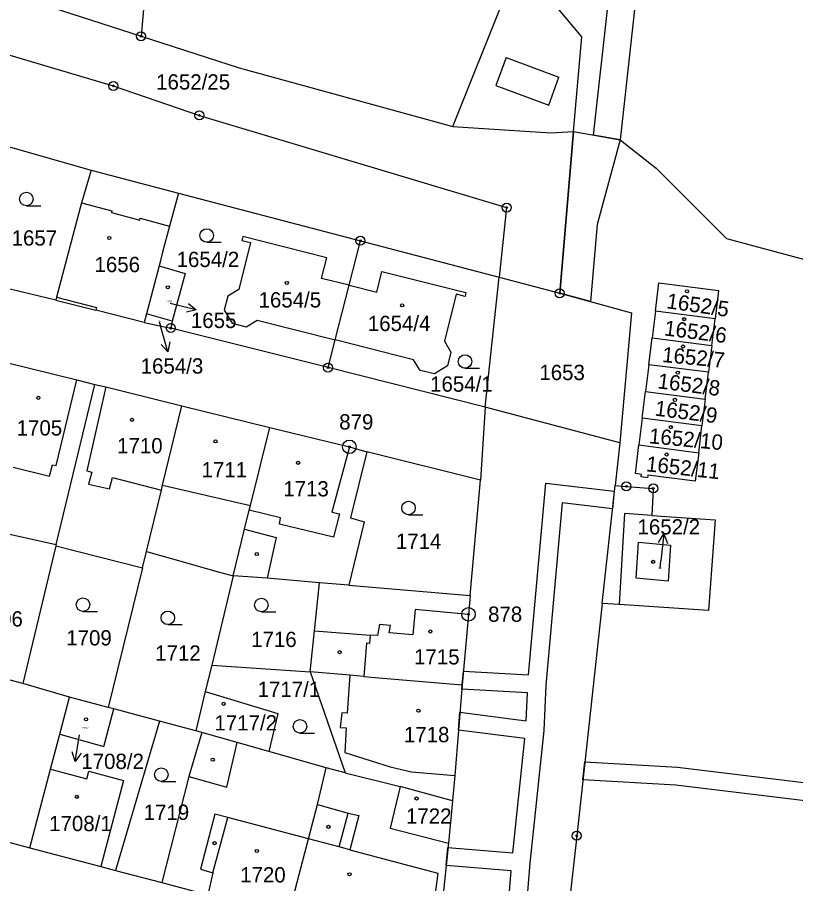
# Model space of a CAD drawing. Extents: x -755819 to -753140, y -1169796 to -1166000.
# Drawn here: x -754695.8 to -754609.3, y -1167959.8 to -1167863.5 of the extents above; entities that cross this region are included whole.
import ezdxf

# ---------------------------------------------------------------- set-up
doc = ezdxf.new("R2010")
doc.units = 0
for name, color, linetype in [('Vrstva 1', 7, 'Continuous'), ('Vrstva 16', 7, 'Continuous'), ('Vrstva 17', 7, 'Continuous'), ('Vrstva 18', 7, 'Continuous'), ('Vrstva 19', 7, 'Continuous'), ('Vrstva 24', 7, 'Continuous'), ('Vrstva 25', 7, 'Continuous'), ('Vrstva 27', 7, 'Continuous'), ('Vrstva 4', 7, 'Continuous')]:
    doc.layers.add(name, color=color, linetype=linetype)

msp = doc.modelspace()

# ---------------------------------------------------------------- linework, layer by layer
at = {"layer": 'Vrstva 1'}
for p, q in [((-754677.02, -1167810.46), (-754682.04, -1167865.57)), ((-754647.41, -1167875.62), (-754637.23, -1167850.15)), ((-754717.97, -1167853.93), (-754682.04, -1167865.57)), ((-754705.24, -1167865.1), (-754685.12, -1167871.1)), ((-754682.04, -1167865.57), (-754671.15, -1167869.1)), ((-754671.15, -1167869.1), (-754647.41, -1167875.62)), ((-754685.12, -1167871.1), (-754675.56, -1167874.37)), ((-754675.56, -1167874.37), (-754641.42, -1167884.62)), ((-754647.41, -1167875.62), (-754636.52, -1167876.32)), ((-754636.52, -1167876.32), (-754633.98, -1167876.17)), ((-754633.98, -1167876.17), (-754635.53, -1167894.15)), ((-754633.98, -1167876.17), (-754628.82, -1167877.08)), ((-754697.31, -1167877.67), (-754687.59, -1167880.47)), ((-754628.82, -1167877.08), (-754624.81, -1167880.24)), ((-754687.59, -1167880.47), (-754688.65, -1167884.08)), ((-754687.59, -1167880.47), (-754677.89, -1167883.01)), ((-754624.81, -1167880.24), (-754617.01, -1167888.04)), ((-754677.89, -1167883.01), (-754678.88, -1167886.68)), ((-754677.89, -1167883.01), (-754657.66, -1167888.31)), ((-754688.65, -1167884.08), (-754691.44, -1167894.59)), ((-754641.42, -1167884.62), (-754642.25, -1167892.34)), ((-754678.88, -1167886.68), (-754679.66, -1167889.57)), ((-754670.74, -1167887.85), (-754670.85, -1167888.27)), ((-754670.85, -1167888.27), (-754669.89, -1167888.51)), ((-754661.41, -1167890.19), (-754670.74, -1167887.85)), ((-754658.93, -1167893.26), (-754657.66, -1167888.31)), ((-754657.66, -1167888.31), (-754642.25, -1167892.34)), ((-754617.01, -1167888.04), (-754592.97, -1167894.58)), ((-754669.89, -1167888.51), (-754671.19, -1167893.72)), ((-754679.66, -1167889.57), (-754680.03, -1167891.08)), ((-754661.99, -1167892.5), (-754661.41, -1167890.19)), ((-754680.03, -1167891.08), (-754681.44, -1167896.45)), ((-754680.03, -1167891.08), (-754677.15, -1167891.94)), ((-754677.15, -1167891.94), (-754678.58, -1167897.26)), ((-754655.86, -1167894.03), (-754655.28, -1167891.72)), ((-754655.28, -1167891.72), (-754645.94, -1167894.06)), ((-754691.52, -1167894.93), (-754701.2, -1167892.57)), ((-754658.93, -1167893.26), (-754661.99, -1167892.5)), ((-754643.8, -1167906.8), (-754642.25, -1167892.34)), ((-754642.25, -1167892.34), (-754635.53, -1167894.15)), ((-754624.89, -1167896.13), (-754624.5, -1167892.99)), ((-754624.5, -1167892.99), (-754617.88, -1167893.85)), ((-754671.19, -1167893.72), (-754672.41, -1167894.46)), ((-754660.47, -1167899.33), (-754658.93, -1167893.26)), ((-754658.93, -1167893.26), (-754655.86, -1167894.03)), ((-754645.94, -1167894.06), (-754646.03, -1167894.5)), ((-754617.88, -1167893.85), (-754618.26, -1167896.97)), ((-754691.44, -1167894.59), (-754691.52, -1167894.93)), ((-754691.52, -1167894.93), (-754687.07, -1167896.02)), ((-754672.41, -1167894.46), (-754672.79, -1167896.02)), ((-754647.04, -1167894.24), (-754648.34, -1167899.47)), ((-754646.03, -1167894.5), (-754647.04, -1167894.24)), ((-754635.53, -1167894.15), (-754627.54, -1167896.31)), ((-754681.68, -1167897.39), (-754687.07, -1167896.02)), ((-754672.79, -1167896.02), (-754671.92, -1167897.47)), ((-754681.44, -1167896.45), (-754681.68, -1167897.39)), ((-754678.58, -1167897.26), (-754681.44, -1167896.45)), ((-754627.54, -1167896.31), (-754628.86, -1167910.77)), ((-754624.89, -1167896.13), (-754625.26, -1167899.11)), ((-754618.26, -1167896.97), (-754624.89, -1167896.13)), ((-754618.63, -1167899.95), (-754618.26, -1167896.97)), ((-754681.68, -1167897.39), (-754678.73, -1167898.02)), ((-754678.58, -1167897.26), (-754678.73, -1167898.02)), ((-754671.92, -1167897.47), (-754670.35, -1167897.88)), ((-754670.35, -1167897.88), (-754669.14, -1167897.13)), ((-754669.14, -1167897.13), (-754660.47, -1167899.33)), ((-754661.26, -1167902.41), (-754678.73, -1167898.02)), ((-754661.26, -1167902.41), (-754660.47, -1167899.33)), ((-754651.78, -1167901.53), (-754660.47, -1167899.33)), ((-754648.34, -1167899.47), (-754647.62, -1167900.68)), ((-754625.62, -1167902.09), (-754625.26, -1167899.11)), ((-754625.26, -1167899.11), (-754618.63, -1167899.95)), ((-754647.62, -1167900.68), (-754647.99, -1167902.22)), ((-754618.63, -1167899.95), (-754618.99, -1167902.93)), ((-754651.04, -1167902.72), (-754651.78, -1167901.53)), ((-754696.84, -1167901.89), (-754689.17, -1167903.77)), ((-754643.8, -1167906.8), (-754661.26, -1167902.41)), ((-754649.45, -1167903.09), (-754651.04, -1167902.72)), ((-754647.99, -1167902.22), (-754649.45, -1167903.09)), ((-754625.62, -1167902.09), (-754625.99, -1167905.05)), ((-754618.99, -1167902.93), (-754625.62, -1167902.09)), ((-754619.35, -1167905.91), (-754618.99, -1167902.93)), ((-754691.45, -1167922.09), (-754687.16, -1167904.3)), ((-754689.17, -1167903.77), (-754687.16, -1167904.3)), ((-754687.16, -1167904.3), (-754685.94, -1167904.53)), ((-754685.94, -1167904.53), (-754677.5, -1167906.67)), ((-754626.36, -1167908.03), (-754625.99, -1167905.05)), ((-754625.99, -1167905.05), (-754619.35, -1167905.91)), ((-754619.35, -1167905.91), (-754619.72, -1167908.89)), ((-754679.65, -1167915.48), (-754677.5, -1167906.67)), ((-754677.5, -1167906.67), (-754667.74, -1167909.07)), ((-754643.8, -1167906.8), (-754644.33, -1167914.91)), ((-754628.86, -1167910.77), (-754643.8, -1167906.8)), ((-754626.36, -1167908.03), (-754626.73, -1167911.01)), ((-754619.72, -1167908.89), (-754626.36, -1167908.03)), ((-754669.89, -1167917.74), (-754667.74, -1167909.07)), ((-754667.74, -1167909.07), (-754658.89, -1167911.22)), ((-754620.08, -1167911.87), (-754619.72, -1167908.89)), ((-754658.89, -1167911.22), (-754656.96, -1167911.76)), ((-754628.86, -1167910.77), (-754629.37, -1167915.51)), ((-754627.12, -1167914.19), (-754626.73, -1167911.01)), ((-754626.73, -1167911.01), (-754620.08, -1167911.87)), ((-754656.96, -1167911.76), (-754658.78, -1167919.12)), ((-754644.33, -1167914.91), (-754656.96, -1167911.76)), ((-754620.08, -1167911.87), (-754620.47, -1167915.04)), ((-754626.45, -1167914.28), (-754627.12, -1167914.19)), ((-754626.46, -1167914.57), (-754626.45, -1167914.28)), ((-754645.48, -1167927.74), (-754644.33, -1167914.91)), ((-754625.79, -1167914.65), (-754626.46, -1167914.57)), ((-754625.75, -1167914.36), (-754625.79, -1167914.65)), ((-754620.47, -1167915.04), (-754625.75, -1167914.36)), ((-754681.45, -1167922.84), (-754679.78, -1167916.02)), ((-754679.78, -1167916.02), (-754679.65, -1167915.48)), ((-754630.81, -1167928.63), (-754629.37, -1167915.51)), ((-754629.37, -1167915.51), (-754628.12, -1167915.61)), ((-754628.12, -1167915.61), (-754625.13, -1167915.84)), ((-754625.13, -1167915.84), (-754625.3, -1167918.84)), ((-754670.02, -1167918.27), (-754669.89, -1167917.74)), ((-754670.54, -1167920.36), (-754670.02, -1167918.27)), ((-754658.78, -1167919.12), (-754657.25, -1167919.56)), ((-754625.3, -1167918.84), (-754618.24, -1167919.32)), ((-754701.28, -1167919.91), (-754691.45, -1167922.09)), ((-754657.25, -1167919.56), (-754658.94, -1167926.61)), ((-754618.24, -1167919.32), (-754619.01, -1167929.42)), ((-754671.82, -1167925.54), (-754670.54, -1167920.36)), ((-754691.49, -1167922.23), (-754695.18, -1167937.52)), ((-754691.45, -1167922.09), (-754691.49, -1167922.23)), ((-754691.49, -1167922.23), (-754681.89, -1167924.67)), ((-754681.89, -1167924.67), (-754681.45, -1167922.84)), ((-754681.45, -1167922.84), (-754678.82, -1167923.59)), ((-754678.82, -1167923.59), (-754673.47, -1167925.11)), ((-754681.89, -1167924.67), (-754685.68, -1167940.19)), ((-754671.82, -1167925.54), (-754674.19, -1167935.47)), ((-754673.47, -1167925.11), (-754671.82, -1167925.54)), ((-754668.01, -1167925.8), (-754671.82, -1167925.54)), ((-754662.23, -1167926.34), (-754668.01, -1167925.8)), ((-754662.77, -1167931.67), (-754662.23, -1167926.34)), ((-754658.94, -1167926.61), (-754662.23, -1167926.34)), ((-754658.94, -1167926.61), (-754645.48, -1167927.74)), ((-754645.48, -1167927.74), (-754645.66, -1167929.84)), ((-754630.81, -1167928.63), (-754633.64, -1167954.45)), ((-754628.93, -1167928.75), (-754630.81, -1167928.63)), ((-754619.01, -1167929.42), (-754628.93, -1167928.75)), ((-754645.66, -1167929.84), (-754646.36, -1167937.69)), ((-754663.24, -1167936.23), (-754662.77, -1167931.67)), ((-754674.19, -1167935.47), (-754674.9, -1167938.4)), ((-754674.19, -1167935.47), (-754663.24, -1167936.23)), ((-754695.18, -1167937.52), (-754699.67, -1167936.36)), ((-754663.24, -1167936.23), (-754659.35, -1167947.46)), ((-754658.86, -1167936.61), (-754663.24, -1167936.23)), ((-754657.29, -1167936.75), (-754658.86, -1167936.61)), ((-754657.29, -1167936.75), (-754655.61, -1167936.89)), ((-754655.61, -1167936.89), (-754646.36, -1167937.69)), ((-754689.99, -1167939.04), (-754695.18, -1167937.52)), ((-754674.9, -1167938.4), (-754675.94, -1167942.77)), ((-754674.9, -1167938.4), (-754666.85, -1167940.87)), ((-754646.36, -1167937.69), (-754647.18, -1167947.74)), ((-754691.07, -1167943.14), (-754689.99, -1167939.04)), ((-754685.68, -1167940.19), (-754689.99, -1167939.04)), ((-754685.06, -1167940.36), (-754685.68, -1167940.19)), ((-754686.17, -1167944.54), (-754685.06, -1167940.36)), ((-754679.98, -1167941.7), (-754685.06, -1167940.36)), ((-754666.85, -1167940.87), (-754667.85, -1167945.09)), ((-754679.98, -1167941.7), (-754684.88, -1167958.3)), ((-754675.94, -1167942.77), (-754679.98, -1167941.7)), ((-754692.1, -1167947.03), (-754691.07, -1167943.14)), ((-754691.07, -1167943.14), (-754686.17, -1167944.54)), ((-754675.3, -1167942.97), (-754676.73, -1167947.88)), ((-754675.3, -1167942.97), (-754675.94, -1167942.77)), ((-754671.36, -1167944.09), (-754675.3, -1167942.97)), ((-754667.85, -1167945.09), (-754671.36, -1167944.09)), ((-754661.47, -1167946.9), (-754667.85, -1167945.09)), ((-754694.41, -1167955.78), (-754692.1, -1167947.03)), ((-754662.42, -1167950.98), (-754661.47, -1167946.9)), ((-754659.35, -1167947.46), (-754661.47, -1167946.9)), ((-754676.73, -1167947.88), (-754679.73, -1167959.66)), ((-754659.35, -1167947.46), (-754653.24, -1167948.97)), ((-754647.18, -1167947.74), (-754647.42, -1167950.57)), ((-754653.24, -1167948.97), (-754654.37, -1167953.62)), ((-754647.42, -1167950.57), (-754653.24, -1167948.97)), ((-754647.42, -1167950.57), (-754647.89, -1167955.28)), ((-754663.43, -1167954.8), (-754662.42, -1167950.98)), ((-754654.37, -1167953.62), (-754647.89, -1167955.28)), ((-754700.5, -1167954.2), (-754694.41, -1167955.78)), ((-754665.68, -1167963.36), (-754663.43, -1167954.8)), ((-754633.64, -1167954.45), (-754636.25, -1167978.42)), ((-754647.89, -1167955.28), (-754649.15, -1167967.69)), ((-754694.41, -1167955.78), (-754686.49, -1167957.85)), ((-754686.49, -1167957.85), (-754684.88, -1167958.3)), ((-754684.88, -1167958.3), (-754679.73, -1167959.66)), ((-754679.73, -1167959.66), (-754674.62, -1167961.03))]:
    msp.add_line(p, q, dxfattribs=at)
at = {"layer": 'Vrstva 16'}
for p, q in [((-754675.909, -1167896.006), (-754678.82, -1167895.28)), ((-754680.01, -1167897.31), (-754679.88, -1167897.77)), ((-754679.067, -1167900.658), (-754679.88, -1167897.77)), ((-754623.944, -1167920.899), (-754624.28, -1167923.88)), ((-754624.38, -1167924.76), (-754624.28, -1167923.88)), ((-754689.367, -1167946.188), (-754688.87, -1167943.23))]:
    msp.add_line(p, q, dxfattribs=at)
for points in [[(-754676.758, -1167895.279), (-754675.909, -1167896.006), (-754677, -1167896.249)], [(-754678.857, -1167899.56), (-754679.067, -1167900.658), (-754679.819, -1167899.831)], [(-754624.553, -1167921.837), (-754623.944, -1167920.899), (-754623.559, -1167921.949)], [(-754688.709, -1167945.285), (-754689.367, -1167946.188), (-754689.695, -1167945.119)]]:
    msp.add_lwpolyline(points, dxfattribs=at)
at = {"layer": 'Vrstva 24'}
for centre, radius in [((-754682.04, -1167865.57), 0.5), ((-754682.04, -1167865.57), 0.1), ((-754685.12, -1167871.1), 0.5), ((-754685.12, -1167871.1), 0.1), ((-754675.56, -1167874.37), 0.5), ((-754675.56, -1167874.37), 0.1), ((-754641.42, -1167884.62), 0.5), ((-754641.42, -1167884.62), 0.1), ((-754657.66, -1167888.31), 0.5), ((-754657.66, -1167888.31), 0.1), ((-754635.53, -1167894.15), 0.5), ((-754635.53, -1167894.15), 0.1), ((-754678.73, -1167898.02), 0.5), ((-754678.73, -1167898.02), 0.1), ((-754661.26, -1167902.41), 0.5), ((-754661.26, -1167902.41), 0.1), ((-754658.89, -1167911.22), 0.75), ((-754658.89, -1167911.22), 0.1), ((-754628.12, -1167915.61), 0.5), ((-754628.12, -1167915.61), 0.1), ((-754625.13, -1167915.84), 0.5), ((-754625.13, -1167915.84), 0.1), ((-754645.66, -1167929.84), 0.75), ((-754645.66, -1167929.84), 0.1), ((-754633.64, -1167954.45), 0.5), ((-754633.64, -1167954.45), 0.1)]:
    msp.add_circle(centre, radius, dxfattribs=at)
at = {"layer": 'Vrstva 25'}
for p, q in [((-754694.78, -1167884.42), (-754693.18, -1167884.42)), ((-754674.74, -1167888.47), (-754673.14, -1167888.47)), ((-754646.05, -1167902.48), (-754644.45, -1167902.48)), ((-754652.33, -1167918.76), (-754650.73, -1167918.76)), ((-754688.49, -1167929.51), (-754686.89, -1167929.51)), ((-754668.67, -1167929.55), (-754667.07, -1167929.55)), ((-754679.06, -1167930.98), (-754677.46, -1167930.98)), ((-754664.38, -1167943.04), (-754662.78, -1167943.04)), ((-754679.79, -1167948.41), (-754678.19, -1167948.41))]:
    msp.add_line(p, q, dxfattribs=at)
for centre, radius in [((-754694.78, -1167883.67), 0.75), ((-754674.74, -1167887.72), 0.75), ((-754685.57, -1167888), 0.175), ((-754665.84, -1167893), 0.175), ((-754679.06, -1167893.48), 0.175), ((-754621.38, -1167893.94), 0.175), ((-754653.03, -1167895.49), 0.175), ((-754621.7, -1167897.03), 0.175), ((-754621.83, -1167900.06), 0.175), ((-754646.05, -1167901.73), 0.75), ((-754622.41, -1167902.97), 0.175), ((-754693.45, -1167905.77), 0.175), ((-754622.73, -1167906), 0.175), ((-754683.05, -1167908.21), 0.175), ((-754623.18, -1167909.03), 0.175), ((-754673.77, -1167910.61), 0.175), ((-754623.64, -1167912.07), 0.175), ((-754664.59, -1167913), 0.175), ((-754652.33, -1167918.01), 0.75), ((-754669.18, -1167923.14), 0.175), ((-754625.14, -1167924), 0.175), ((-754688.49, -1167928.76), 0.75), ((-754668.67, -1167928.8), 0.75), ((-754679.06, -1167930.23), 0.75), ((-754649.9, -1167931.75), 0.175), ((-754659.98, -1167934.04), 0.175), ((-754672.85, -1167939.78), 0.175), ((-754651.22, -1167940.55), 0.175), ((-754688.15, -1167941.51), 0.175), ((-754664.38, -1167942.29), 0.75), ((-754674.07, -1167946), 0.175), ((-754679.79, -1167947.66), 0.75), ((-754689.17, -1167950.12), 0.175), ((-754651.43, -1167950.31), 0.175), ((-754661.22, -1167953.46), 0.175), ((-754673.87, -1167955.28), 0.175), ((-754669.18, -1167956.14), 0.175), ((-754658.88, -1167958.73), 0.175)]:
    msp.add_circle(centre, radius, dxfattribs=at)
at = {"layer": 'Vrstva 27'}
for p, q in [((-754631.78, -1167876.56), (-754624.91, -1167814.96)), ((-754621.98, -1167815.7), (-754628.82, -1167877.08)), ((-754626.5, -1167856.27), (-754628.82, -1167877.08)), ((-754633.07, -1167865.65), (-754637.62, -1167860.18)), ((-754633.98, -1167876.17), (-754633.07, -1167865.65)), ((-754635.53, -1167894.15), (-754633.98, -1167876.17)), ((-754628.82, -1167877.08), (-754631.78, -1167876.56)), ((-754628.82, -1167877.08), (-754631.36, -1167886.5)), ((-754631.36, -1167886.5), (-754632.1, -1167895.08)), ((-754632.1, -1167895.08), (-754635.53, -1167894.15)), ((-754638.98, -1167936.57), (-754637.07, -1167915.24)), ((-754637.07, -1167915.24), (-754629.46, -1167916.13)), ((-754629.46, -1167916.13), (-754629.66, -1167918.12)), ((-754635.25, -1167917.46), (-754637.07, -1167937.7)), ((-754629.66, -1167918.12), (-754635.25, -1167917.46)), ((-754646.36, -1167937.69), (-754646.22, -1167936.15)), ((-754646.22, -1167936.15), (-754638.98, -1167936.57)), ((-754646.4, -1167938.14), (-754646.36, -1167937.69)), ((-754639.12, -1167938.57), (-754646.4, -1167938.14)), ((-754637.07, -1167937.7), (-754637.3, -1167942.75)), ((-754639.25, -1167941.66), (-754639.12, -1167938.57)), ((-754646.77, -1167942.72), (-754646.61, -1167940.73)), ((-754646.61, -1167940.73), (-754639.25, -1167941.66)), ((-754639.4, -1167943.65), (-754646.77, -1167942.72)), ((-754637.3, -1167942.75), (-754638.85, -1167957.51)), ((-754640.74, -1167956.35), (-754639.4, -1167943.65)), ((-754632.96, -1167948.22), (-754632.74, -1167946.23)), ((-754632.74, -1167946.23), (-754622.44, -1167946.84)), ((-754622.44, -1167946.84), (-754607.5, -1167948.64)), ((-754622.62, -1167948.84), (-754632.96, -1167948.22)), ((-754607.66, -1167950.64), (-754622.62, -1167948.84)), ((-754648.14, -1167957.77), (-754647.94, -1167955.77)), ((-754647.94, -1167955.77), (-754640.74, -1167956.35)), ((-754638.85, -1167957.51), (-754640.46, -1167978.13)), ((-754640.93, -1167958.35), (-754648.14, -1167957.77)), ((-754642.39, -1167977.11), (-754640.93, -1167958.35))]:
    msp.add_line(p, q, dxfattribs=at)
at = {"layer": 'Vrstva 4'}
for p, q in [((-754641.48, -1167867.93), (-754642.64, -1167871.06)), ((-754641.48, -1167867.93), (-754635.61, -1167870.11)), ((-754636.75, -1167873.23), (-754635.61, -1167870.11)), ((-754642.64, -1167871.06), (-754636.75, -1167873.23)), ((-754688.65, -1167884.08), (-754685.27, -1167884.98)), ((-754685.27, -1167884.98), (-754685.32, -1167885.17)), ((-754685.32, -1167885.17), (-754682.18, -1167886.01)), ((-754682.18, -1167886.01), (-754682.13, -1167885.81)), ((-754682.13, -1167885.81), (-754678.88, -1167886.68)), ((-754691.44, -1167894.59), (-754686.99, -1167895.73)), ((-754686.99, -1167895.73), (-754687.07, -1167896.02)), ((-754691.45, -1167913.3), (-754689.17, -1167903.77)), ((-754685.94, -1167904.53), (-754688.06, -1167913.9)), ((-754658.89, -1167911.22), (-754660.83, -1167918.47)), ((-754692.21, -1167914.48), (-754691.89, -1167913.2)), ((-754691.89, -1167913.2), (-754691.45, -1167913.3)), ((-754696.23, -1167913.48), (-754692.21, -1167914.48)), ((-754688.06, -1167913.9), (-754687.52, -1167914.04)), ((-754687.52, -1167914.04), (-754687.87, -1167915.38)), ((-754685.55, -1167915.9), (-754685.22, -1167914.63)), ((-754685.22, -1167914.63), (-754679.78, -1167916.02)), ((-754687.87, -1167915.38), (-754685.55, -1167915.9)), ((-754679.65, -1167915.48), (-754669.89, -1167917.74)), ((-754666.53, -1167919.1), (-754670.02, -1167918.27)), ((-754666.67, -1167919.82), (-754666.53, -1167919.1)), ((-754660.83, -1167918.47), (-754659.98, -1167918.67)), ((-754659.98, -1167918.67), (-754660.64, -1167921.25)), ((-754628.31, -1167918.64), (-754628.93, -1167928.75)), ((-754625.3, -1167918.84), (-754628.31, -1167918.64)), ((-754660.64, -1167921.25), (-754666.67, -1167919.82)), ((-754670.54, -1167920.36), (-754667.03, -1167921.3)), ((-754667.03, -1167921.3), (-754668.01, -1167925.8)), ((-754627.05, -1167925.82), (-754626.76, -1167921.82)), ((-754626.76, -1167921.82), (-754623.21, -1167922.14)), ((-754623.21, -1167922.14), (-754623.49, -1167926.14)), ((-754623.49, -1167926.14), (-754627.05, -1167925.82)), ((-754651.59, -1167929.31), (-754651.85, -1167932.1)), ((-754645.66, -1167929.84), (-754651.59, -1167929.31)), ((-754662.77, -1167931.67), (-754656.6, -1167932.14)), ((-754655.56, -1167930.95), (-754655.77, -1167932.2)), ((-754654.34, -1167931.07), (-754655.56, -1167930.95)), ((-754654.47, -1167931.88), (-754654.34, -1167931.07)), ((-754656.6, -1167932.14), (-754656.67, -1167933.07)), ((-754655.77, -1167932.2), (-754656.6, -1167932.14)), ((-754651.85, -1167932.1), (-754654.47, -1167931.88)), ((-754657, -1167933.05), (-754657.29, -1167936.75)), ((-754656.67, -1167933.07), (-754657, -1167933.05)), ((-754658.86, -1167936.61), (-754659.13, -1167940.83)), ((-754659.72, -1167940.77), (-754659.9, -1167942.4)), ((-754659.13, -1167940.83), (-754659.72, -1167940.77)), ((-754659.9, -1167942.4), (-754659.25, -1167942.45)), ((-754659.25, -1167942.45), (-754659.41, -1167945.18)), ((-754672.51, -1167949.06), (-754671.36, -1167944.09)), ((-754659.41, -1167945.18), (-754656.47, -1167946.11)), ((-754656.47, -1167946.11), (-754654.38, -1167946.79)), ((-754692.1, -1167947.03), (-754688.06, -1167948.12)), ((-754654.38, -1167946.79), (-754651.98, -1167947.36)), ((-754688.06, -1167948.12), (-754687.84, -1167947.27)), ((-754687.84, -1167947.27), (-754683.97, -1167948.3)), ((-754676.73, -1167947.88), (-754672.51, -1167949.06)), ((-754651.98, -1167947.36), (-754647.18, -1167947.74)), ((-754683.97, -1167948.3), (-754686.49, -1167957.85)), ((-754662.42, -1167950.98), (-754659.01, -1167951.93)), ((-754673.85, -1167952.04), (-754675.42, -1167958.17)), ((-754674.06, -1167958.57), (-754672.39, -1167952.43)), ((-754672.39, -1167952.43), (-754673.85, -1167952.04)), ((-754663.43, -1167954.8), (-754672.39, -1167952.43)), ((-754660.01, -1167955.7), (-754659.01, -1167951.93)), ((-754659.01, -1167951.93), (-754657.84, -1167952.19)), ((-754657.84, -1167952.19), (-754658.85, -1167956.01)), ((-754660.01, -1167955.7), (-754663.43, -1167954.8)), ((-754658.85, -1167956.01), (-754660.01, -1167955.7)), ((-754658.85, -1167956.01), (-754649.07, -1167958.6)), ((-754675.42, -1167958.17), (-754674.06, -1167958.57)), ((-754674.06, -1167958.57), (-754674.62, -1167961.03)), ((-754649.07, -1167958.6), (-754649.95, -1167965.56))]:
    msp.add_line(p, q, dxfattribs=at)

# ---------------------------------------------------------------- texts
at = {"layer": 'Vrstva 16'}
for s, p in [('1655', (-754676.497, -1167898.01)), ('1654/3', (-754682.079, -1167903.08)), ('1652/2', (-754626.882, -1167920.96)), ('1708/2', (-754688.672, -1167947.03))]:
    msp.add_text(s, height=1.7, dxfattribs=at).set_placement(p)
at = {"layer": 'Vrstva 17'}
for s, p in [('879', (-754660.023, -1167909.29)), ('878', (-754643.483, -1167930.67))]:
    msp.add_text(s, height=1.7, dxfattribs=at).set_placement(p)
at = {"layer": 'Vrstva 18'}
for s, height, p in [('1652/25', 1.7, (-754680.361, -1167871.5)), ('1657', 1.7, (-754696.417, -1167888.85)), ('1654/2', 1.7, (-754678.087, -1167891.23)), ('1654/3', 0.1, (-754680.24, -1167897.31)), ('1653', 1.7, (-754637.787, -1167903.8)), ('1654/1', 1.7, (-754649.925, -1167905.09)), ('1714', 1.7, (-754653.727, -1167922.56)), ('1706', 1.7, (-754700.227, -1167931.19)), ('1709', 1.7, (-754690.347, -1167933.3)), ('1716', 1.7, (-754669.807, -1167933.47)), ('1712', 1.7, (-754680.467, -1167934.99)), ('1717/1', 1.7, (-754669.087, -1167939.02)), ('1719', 1.7, (-754681.747, -1167952.69))]:
    msp.add_text(s, height=height, dxfattribs=at).set_placement(p)
at = {"layer": 'Vrstva 19'}
for s, height, p in [('1656', 1.7, (-754687.207, -1167891.8)), ('1654/5', 1.7, (-754668.983, -1167895.73)), ('1655', 0.2, (-754679.234, -1167895.17)), ('1654/4', 1.7, (-754656.842, -1167898.35)), ('1705', 1.7, (-754695.857, -1167909.96)), ('1710', 1.7, (-754684.697, -1167911.94)), ('1711', 1.7, (-754675.317, -1167914.62)), ('1713', 1.7, (-754666.237, -1167916.73)), ('1652/2', 0.1, (-754624.613, -1167924.76)), ('1715', 1.7, (-754651.707, -1167935.41)), ('1717/2', 1.7, (-754673.887, -1167942.75)), ('1708/2', 0.2, (-754688.714, -1167942.56)), ('1718', 1.7, (-754652.837, -1167944.05)), ('1722', 1.7, (-754652.607, -1167953.11)), ('1708/1', 1.7, (-754692.247, -1167953.94)), ('1720', 1.7, (-754671.027, -1167959.64))]:
    msp.add_text(s, height=height, dxfattribs=at).set_placement(p)
for s, rotation, p in [('1652/5', 351.91068, (-754623.733, -1167895.802)), ('1652/6', 352.82741, (-754623.982, -1167898.827)), ('1652/7', 354.60358, (-754624.194, -1167901.786)), ('1652/8', 352.82741, (-754624.715, -1167904.705)), ('1652/9', 352.82741, (-754625.022, -1167907.737)), ('1652/10', 354.60358, (-754625.661, -1167910.818)), ('1652/11', 353.68685, (-754625.992, -1167913.923))]:
    msp.add_text(s, height=1.7, rotation=rotation, dxfattribs=at).set_placement(p)

doc.saveas('drawing.dxf')
